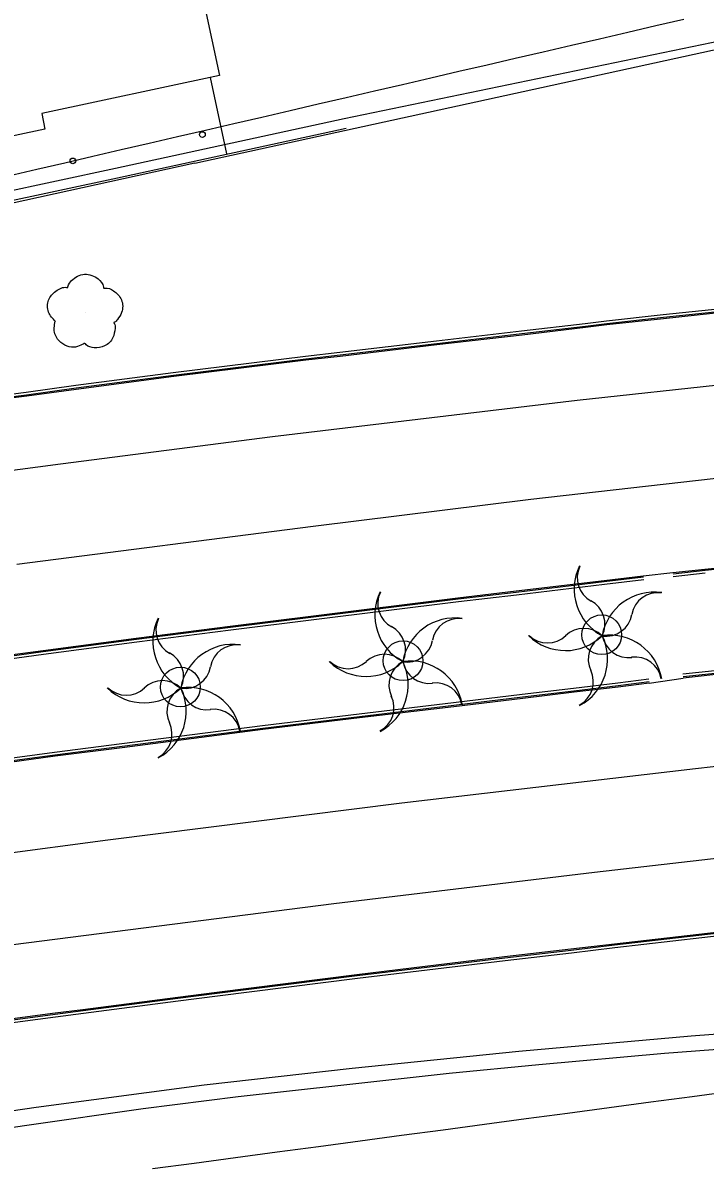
# Model space of a CAD drawing. Extents: x 368532 to 392481, y 10654822 to 10676899.
# Drawn here: x 387891.8 to 387982.8, y 10655604.4 to 10655756.9 of the extents above; entities that cross this region are included whole.
import ezdxf

# ---------------------------------------------------------------- set-up
doc = ezdxf.new("R2010")
doc.units = 0
for name, color, linetype in [('p_Catenary', 7, 'Continuous'), ('p_dtm retaining wall', 7, 'Continuous'), ('p_dtm sidewalk', 7, 'Continuous'), ('p_road - paved curb', 7, 'Continuous'), ('p_road paint stripe', 7, 'Continuous'), ('p_structure building', 7, 'Continuous'), ('p_structure fence', 7, 'Continuous'), ('p_structure unidentified', 7, 'Continuous'), ('p_structure wall', 7, 'Continuous'), ('p_veg tree', 7, 'Continuous')]:
    doc.layers.add(name, color=color, linetype=linetype)

msp = doc.modelspace()

# ---------------------------------------------------------------- linework, layer by layer
at = {"layer": 'p_Catenary'}
for points in [[(387889.91, 10655736.48), (387893.66, 10655737.35), (387897.41, 10655738.22), (387901.16, 10655739.1), (387904.91, 10655739.97), (387908.67, 10655740.84), (387912.42, 10655741.71), (387916.17, 10655742.58), (387919.92, 10655743.45), (387923.67, 10655744.32), (387927.43, 10655745.19), (387931.18, 10655746.06), (387934.93, 10655746.93), (387938.68, 10655747.81), (387942.43, 10655748.68), (387946.19, 10655749.55), (387949.94, 10655750.42), (387953.69, 10655751.29), (387957.44, 10655752.16), (387961.19, 10655753.03), (387964.95, 10655753.9), (387968.7, 10655754.77), (387972.45, 10655755.65), (387976.2, 10655756.52), (387979.95, 10655757.39)], [(387909.09, 10655604.09), (387914.63, 10655604.83), (387920.16, 10655605.57), (387925.7, 10655606.31), (387931.23, 10655607.05), (387936.76, 10655607.79), (387942.3, 10655608.53), (387947.83, 10655609.27), (387953.37, 10655610.01), (387958.9, 10655610.75), (387964.44, 10655611.49), (387969.97, 10655612.23), (387975.51, 10655612.98), (387981.04, 10655613.72), (387986.58, 10655614.46)]]:
    msp.add_lwpolyline(points, dxfattribs=at)
at = {"layer": 'p_dtm retaining wall'}
for p, q in [((388001.6, 10655623.4), (387980.92, 10655621.73)), ((387980.92, 10655621.73), (387957.92, 10655619.69)), ((387977.35, 10655619.5), (387996.99, 10655620.91)), ((387957.92, 10655619.69), (387935.7, 10655617.43)), ((387960.6, 10655617.97), (387977.35, 10655619.5)), ((387948.65, 10655616.81), (387960.6, 10655617.97)), ((387935.7, 10655617.43), (387915.99, 10655615.2)), ((387934.6, 10655615.25), (387948.65, 10655616.81)), ((387915.99, 10655615.2), (387893.6, 10655612.24)), ((387920.53, 10655613.68), (387934.6, 10655615.25)), ((387907.87, 10655612.1), (387920.53, 10655613.68)), ((387893.6, 10655612.24), (387856.22, 10655606.71)), ((387892.34, 10655609.86), (387907.87, 10655612.1)), ((387875.29, 10655607.48), (387892.34, 10655609.86))]:
    msp.add_line(p, q, dxfattribs=at)
at = {"layer": 'p_dtm sidewalk'}
for centre in [(387968.99, 10655675.28), (387942.5, 10655671.81), (387912.82, 10655668.31)]:
    msp.add_circle(centre, 2.65, dxfattribs=at)
at = {"layer": 'p_road - paved curb'}
for p, q in [((387988.73, 10655719.15), (387977.18, 10655717.93)), ((387988.76, 10655718.8), (387977.21, 10655717.58)), ((387988.78, 10655718.65), (387977.23, 10655717.43)), ((387966.76, 10655716.75), (387958.3, 10655715.75)), ((387969.62, 10655717.09), (387966.76, 10655716.75)), ((387969.66, 10655716.74), (387966.8, 10655716.4)), ((387977.18, 10655717.93), (387969.62, 10655717.09)), ((387977.21, 10655717.58), (387969.66, 10655716.74)), ((387977.23, 10655717.43), (387969.68, 10655716.59)), ((387958.3, 10655715.75), (387946.95, 10655714.42)), ((387958.34, 10655715.4), (387946.99, 10655714.07)), ((387958.36, 10655715.25), (387947.01, 10655713.92)), ((387966.8, 10655716.4), (387958.34, 10655715.4)), ((387966.82, 10655716.25), (387958.36, 10655715.25)), ((387969.68, 10655716.59), (387966.82, 10655716.25)), ((387946.95, 10655714.42), (387934.06, 10655712.9)), ((387946.99, 10655714.07), (387934.1, 10655712.55)), ((387947.01, 10655713.92), (387934.12, 10655712.4)), ((387929.49, 10655712.38), (387911.86, 10655710.21)), ((387929.53, 10655712.03), (387911.9, 10655709.86)), ((387934.06, 10655712.9), (387929.49, 10655712.38)), ((387934.1, 10655712.55), (387929.53, 10655712.03)), ((387934.12, 10655712.4), (387929.55, 10655711.88)), ((387929.55, 10655711.88), (387911.92, 10655709.71)), ((387911.86, 10655710.21), (387898.86, 10655708.5)), ((387911.9, 10655709.86), (387898.91, 10655708.15)), ((387911.92, 10655709.71), (387898.93, 10655708)), ((387892.27, 10655707.6), (387886.77, 10655706.9)), ((387898.86, 10655708.5), (387892.27, 10655707.6)), ((387898.91, 10655708.15), (387892.32, 10655707.25)), ((387898.93, 10655708), (387892.34, 10655707.1)), ((387892.32, 10655707.25), (387886.81, 10655706.55)), ((387892.34, 10655707.1), (387886.83, 10655706.4)), ((387982.74, 10655684.02), (387993.47, 10655685.16)), ((387982.76, 10655683.87), (387993.49, 10655685.01)), ((387969.31, 10655682.52), (387974.53, 10655683.15)), ((387974.53, 10655683.15), (387978.47, 10655683.56)), ((387978.47, 10655683.56), (387982.74, 10655684.02)), ((387978.49, 10655683.41), (387982.76, 10655683.87)), ((387978.52, 10655683.06), (387982.79, 10655683.52)), ((387957.56, 10655681.12), (387969.31, 10655682.52)), ((387957.58, 10655680.97), (387969.33, 10655682.37)), ((387957.62, 10655680.62), (387969.37, 10655682.02)), ((387969.33, 10655682.37), (387974.55, 10655683)), ((387969.37, 10655682.02), (387974.59, 10655682.65)), ((387930.54, 10655677.8), (387949.81, 10655680.21)), ((387930.56, 10655677.65), (387949.83, 10655680.06)), ((387949.81, 10655680.21), (387957.56, 10655681.12)), ((387949.83, 10655680.06), (387957.58, 10655680.97)), ((387949.87, 10655679.71), (387957.62, 10655680.62)), ((387930.6, 10655677.3), (387949.87, 10655679.71)), ((387919.47, 10655676.42), (387930.54, 10655677.8)), ((387919.49, 10655676.27), (387930.56, 10655677.65)), ((387919.53, 10655675.92), (387930.6, 10655677.3)), ((387906.93, 10655674.84), (387919.47, 10655676.42)), ((387906.95, 10655674.69), (387919.49, 10655676.27)), ((387906.99, 10655674.34), (387919.53, 10655675.92)), ((387894.5, 10655673.19), (387906.93, 10655674.84)), ((387894.52, 10655673.04), (387906.95, 10655674.69)), ((387894.57, 10655672.69), (387906.99, 10655674.34)), ((387882.55, 10655671.59), (387894.5, 10655673.19)), ((387882.57, 10655671.44), (387894.52, 10655673.04)), ((387882.62, 10655671.09), (387894.57, 10655672.69)), ((387988.53, 10655670.94), (387979.81, 10655670)), ((387975.25, 10655669.34), (387971.13, 10655668.81)), ((387975.31, 10655668.84), (387979.86, 10655669.5)), ((387988.56, 10655670.59), (387979.84, 10655669.65)), ((387988.58, 10655670.44), (387979.86, 10655669.5)), ((387965.23, 10655668.11), (387958.39, 10655667.29)), ((387971.13, 10655668.81), (387965.23, 10655668.11)), ((387971.17, 10655668.46), (387965.27, 10655667.76)), ((387971.19, 10655668.31), (387965.29, 10655667.61)), ((387975.29, 10655668.99), (387971.17, 10655668.46)), ((387975.31, 10655668.84), (387971.19, 10655668.31)), ((387958.39, 10655667.29), (387949.23, 10655666.18)), ((387958.43, 10655666.94), (387949.27, 10655665.83)), ((387958.45, 10655666.79), (387949.29, 10655665.68)), ((387965.27, 10655667.76), (387958.43, 10655666.94)), ((387965.29, 10655667.61), (387958.45, 10655666.79)), ((387949.23, 10655666.18), (387936.63, 10655664.69)), ((387949.27, 10655665.83), (387936.67, 10655664.34)), ((387949.29, 10655665.68), (387936.69, 10655664.19)), ((387936.63, 10655664.69), (387923.75, 10655663.13)), ((387936.67, 10655664.34), (387923.79, 10655662.78)), ((387936.69, 10655664.19), (387923.81, 10655662.63)), ((387923.75, 10655663.13), (387905.01, 10655660.72)), ((387923.79, 10655662.78), (387905.05, 10655660.37)), ((387923.81, 10655662.63), (387905.07, 10655660.22)), ((387905.01, 10655660.72), (387896.04, 10655659.57)), ((387905.05, 10655660.37), (387896.09, 10655659.22)), ((387905.07, 10655660.22), (387896.11, 10655659.07)), ((387896.04, 10655659.57), (387867.64, 10655655.73)), ((387896.09, 10655659.22), (387867.69, 10655655.38)), ((387896.11, 10655659.07), (387867.71, 10655655.23)), ((387970.67, 10655634.06), (387988.86, 10655636.16)), ((387970.69, 10655633.91), (387988.88, 10655636.01)), ((387970.73, 10655633.56), (387988.92, 10655635.66)), ((387956.03, 10655632.35), (387964.88, 10655633.38)), ((387956.05, 10655632.2), (387964.9, 10655633.23)), ((387956.09, 10655631.85), (387964.94, 10655632.88)), ((387964.88, 10655633.38), (387970.67, 10655634.06)), ((387964.9, 10655633.23), (387970.69, 10655633.91)), ((387964.94, 10655632.88), (387970.73, 10655633.56)), ((387936.35, 10655629.98), (387956.03, 10655632.35)), ((387936.37, 10655629.83), (387956.05, 10655632.2)), ((387936.41, 10655629.48), (387956.09, 10655631.85)), ((387917.68, 10655627.63), (387936.35, 10655629.98)), ((387917.7, 10655627.48), (387936.37, 10655629.83)), ((387917.74, 10655627.13), (387936.41, 10655629.48)), ((387899.83, 10655625.32), (387912.46, 10655626.95)), ((387899.85, 10655625.17), (387912.48, 10655626.8)), ((387912.46, 10655626.95), (387917.68, 10655627.63)), ((387912.48, 10655626.8), (387917.7, 10655627.48)), ((387912.52, 10655626.45), (387917.74, 10655627.13)), ((387896.1, 10655624.84), (387899.83, 10655625.32)), ((387896.12, 10655624.69), (387899.85, 10655625.17)), ((387899.89, 10655624.82), (387912.52, 10655626.45)), ((387885.58, 10655623.45), (387896.1, 10655624.84)), ((387885.6, 10655623.3), (387896.12, 10655624.69)), ((387885.65, 10655622.95), (387896.16, 10655624.34)), ((387896.16, 10655624.34), (387899.89, 10655624.82))]:
    msp.add_line(p, q, dxfattribs=at)
at = {"layer": 'p_road paint stripe'}
for p, q in [((387999.32, 10655710.2), (387965.7, 10655706.52)), ((387965.7, 10655706.52), (387925.09, 10655701.68)), ((387925.09, 10655701.68), (387896.84, 10655698.04)), ((387896.84, 10655698.04), (387862.64, 10655693.43)), ((387986.65, 10655696.39), (387959.53, 10655693.3)), ((387959.53, 10655693.3), (387930.53, 10655689.73)), ((387930.53, 10655689.73), (387891.01, 10655684.63)), ((388011.02, 10655660.78), (387981.5, 10655657.41)), ((387981.5, 10655657.41), (387942.35, 10655652.82)), ((387942.35, 10655652.82), (387903.16, 10655647.88)), ((388008.04, 10655648.22), (387968, 10655643.57)), ((387903.16, 10655647.88), (387878.7, 10655644.65)), ((387968, 10655643.57), (387933.29, 10655639.38)), ((387933.29, 10655639.38), (387883.94, 10655633.11))]:
    msp.add_line(p, q, dxfattribs=at)
at = {"layer": 'p_structure building'}
msp.add_lwpolyline([(387910.62, 10655784.43), (387918.01, 10655749.86), (387894.32, 10655744.8), (387894.76, 10655742.71), (387880.12, 10655739.59), (387878.52, 10655747.1), (387868.23, 10655744.9), (387869.4, 10655739.41), (387865.62, 10655738.6), (387865.27, 10655740.25), (387844.17, 10655735.75), (387844.55, 10655733.94), (387829.5, 10655730.72), (387827.91, 10655738.21), (387817.44, 10655735.97), (387818.62, 10655730.46), (387815.19, 10655729.73), (387814.79, 10655731.58), (387768.26, 10655721.64), (387762.77, 10655747.38), (387763.39, 10655747.51), (387762.32, 10655752.51), (387770.32, 10655754.22), (387769.47, 10655758.2)], dxfattribs=at)
at = {"layer": 'p_structure fence'}
for p, q in [((387914.75, 10655738.16), (387991.83, 10655755.03)), ((387918.99, 10655739.41), (387916.82, 10655749.61)), ((387914.75, 10655738.16), (387876.29, 10655729.74))]:
    msp.add_line(p, q, dxfattribs=at)
at = {"layer": 'p_structure unidentified'}
for centre in [(387915.75, 10655741.98), (387898.48, 10655738.47)]:
    msp.add_circle(centre, 0.375, dxfattribs=at)
at = {"layer": 'p_structure wall'}
for p, q in [((387934.64, 10655744.11), (387992.34, 10655756.06)), ((387904.18, 10655737.5), (387934.64, 10655744.11)), ((387904.45, 10655736.23), (387934.91, 10655742.84)), ((387840.11, 10655723.83), (387904.18, 10655737.5)), ((387840.38, 10655722.56), (387904.45, 10655736.23))]:
    msp.add_line(p, q, dxfattribs=at)
at = {"layer": 'p_veg tree'}
msp.add_line((387900.15, 10655718.21), (387900.15, 10655718.21), dxfattribs=at)
for centre, radius, start, end in [((387972.37, 10655681.37), 7.06, 153.934, 241.934), ((387969.23, 10655682.87), 3.52, 153.934, 241.934), ((387945.79, 10655677.92), 7.06, 153.934, 241.934), ((387942.65, 10655679.42), 3.52, 153.934, 241.934), ((387975.99, 10655673.91), 7.06, 81.934, 169.934), ((387976.45, 10655677.37), 3.52, 81.934, 169.934), ((387965.89, 10655676.71), 3.52, 334, 62), ((387916.2, 10655674.4), 7.06, 153.934, 241.934), ((387913.06, 10655675.9), 3.52, 153.934, 241.934), ((387949.41, 10655670.46), 7.06, 81.934, 169.934), ((387949.87, 10655673.92), 3.52, 81.934, 169.934), ((387969.53, 10655678.59), 3.52, 261.934, 349.934), ((387939.31, 10655673.26), 3.52, 334, 62), ((387966.59, 10655672.61), 3.52, 45.9339, 133.9339), ((387919.82, 10655666.94), 7.06, 81.934, 169.934), ((387920.28, 10655670.4), 3.52, 81.934, 169.934), ((387942.95, 10655675.14), 3.52, 261.934, 349.934), ((387964.15, 10655680.23), 7.06, 225.934, 313.934), ((387961.75, 10655677.71), 3.52, 225.934, 313.934), ((387962.71, 10655672.07), 7.06, 297.9339, 25.9339), ((387970.71, 10655672.03), 3.52, 117.934, 205.934), ((387970.03, 10655668.17), 7.06, 9.934, 97.934), ((387972.53, 10655675.75), 3.52, 189.934, 277.934), ((387909.72, 10655669.74), 3.52, 334, 62), ((387940.01, 10655669.16), 3.52, 45.9339, 133.9339), ((387913.36, 10655671.62), 3.52, 261.934, 349.934), ((387937.57, 10655676.78), 7.06, 225.934, 313.934), ((387935.17, 10655674.26), 3.52, 225.934, 313.934), ((387936.13, 10655668.62), 7.06, 297.9339, 25.9339), ((387944.13, 10655668.58), 3.52, 117.934, 205.934), ((387943.45, 10655664.72), 7.06, 9.934, 97.934), ((387945.95, 10655672.3), 3.52, 189.934, 277.934), ((387973.45, 10655668.79), 3.52, 9.934, 97.934), ((387964.35, 10655669.01), 3.52, 297.934, 25.934), ((387907.98, 10655673.26), 7.06, 225.934, 313.934), ((387905.58, 10655670.74), 3.52, 225.934, 313.934), ((387910.42, 10655665.64), 3.52, 45.9339, 133.9339), ((387906.54, 10655665.1), 7.06, 297.9339, 25.9339), ((387914.54, 10655665.06), 3.52, 117.934, 205.934), ((387913.86, 10655661.2), 7.06, 9.934, 97.934), ((387916.36, 10655668.78), 3.52, 189.934, 277.934), ((387946.87, 10655665.34), 3.52, 9.934, 97.934), ((387937.77, 10655665.56), 3.52, 297.934, 25.934), ((387917.28, 10655661.82), 3.52, 9.934, 97.934), ((387908.18, 10655662.04), 3.52, 297.934, 25.934)]:
    msp.add_arc(centre, radius, start, end, dxfattribs=at)
msp.add_spline([(387896.15, 10655717.06), (387895.23, 10655718.31), (387895.25, 10655719.92), (387896.19, 10655721.09), (387896.94, 10655721.51), (387897.64, 10655721.59), (387897.79, 10655721.58), (387897.83, 10655721.68), (387898.31, 10655722.51), (387900.04, 10655723.36), (387901.85, 10655722.73), (387902.55, 10655721.63), (387902.6, 10655721.49), (387902.72, 10655721.49), (387903.89, 10655721.15), (387904.95, 10655719.93), (387904.98, 10655718.26), (387904.42, 10655717.32), (387904.02, 10655716.95), (387903.92, 10655716.89), (387903.98, 10655716.81), (387904.1, 10655716.15), (387903.82, 10655714.9), (387902.7, 10655713.79), (387901.33, 10655713.56), (387900.26, 10655713.96), (387900.06, 10655714.13), (387899.99, 10655714.14), (387899.93, 10655714.11), (387899.54, 10655713.89), (387898.6, 10655713.61), (387897.43, 10655713.91), (387896.44, 10655714.7), (387895.99, 10655716.23), (387896.14, 10655717.08)], degree=3, dxfattribs=at)

doc.saveas('drawing.dxf')
